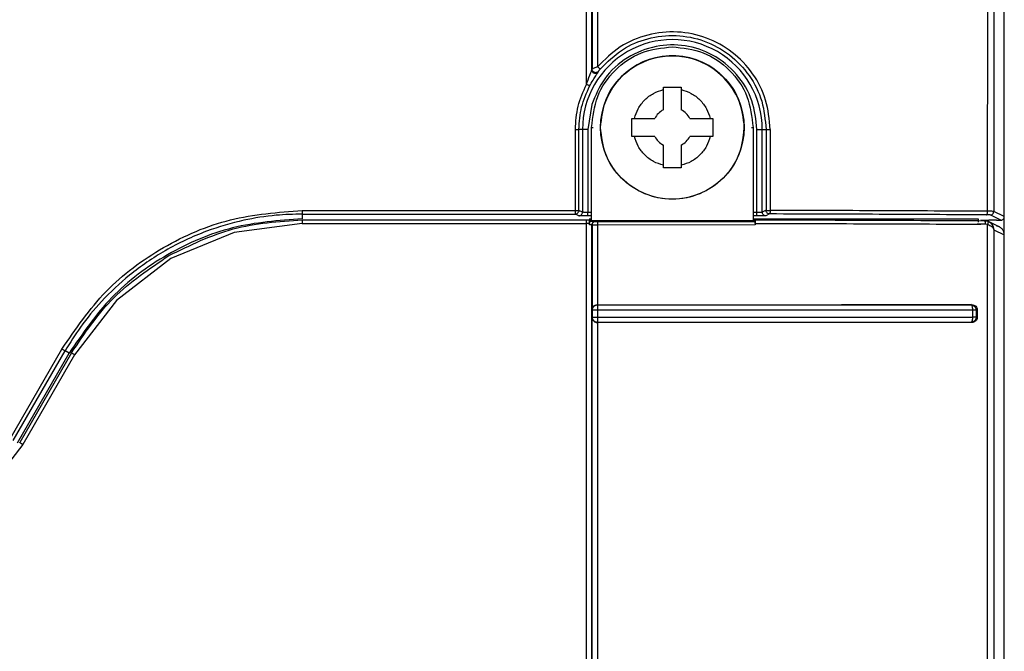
# Model space of a CAD drawing. Header units: inches. Extents: x 170 to 312, y 215 to 248.
# Tile 375 of 656: x 255.9784 to 256.0504, y 242.1301 to 242.1764. Entities that reach past the tile are written whole.
import ezdxf

# ---------------------------------------------------------------- set-up
doc = ezdxf.new("R2010")
doc.units = ezdxf.units.IN
doc.header["$LTSCALE"] = 0.25
doc.header["$MEASUREMENT"] = 0
doc.layers.add('MOTOR RH', color=7, linetype='Continuous')

msp = doc.modelspace()

# ---------------------------------------------------------------- linework, layer by layer
at = {"layer": 'MOTOR RH'}
for p, q in [((256.0504389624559, 241.9416975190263), (256.0504389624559, 242.3695190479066)), ((256.0203020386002, 242.1945954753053), (256.0202877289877, 242.1727521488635)), ((256.0496742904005, 242.194587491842), (256.049666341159, 242.1623383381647)), ((256.02068976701, 242.1942144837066), (256.0206848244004, 242.1729235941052)), ((256.049220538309, 242.1623451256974), (256.0492275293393, 242.1942144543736)), ((256.020287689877, 242.1727521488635), (256.0202685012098, 242.1726963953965)), ((256.0207382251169, 242.1725357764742), (256.0207562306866, 242.1725901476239)), ((256.0254986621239, 242.1697663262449), (256.0254986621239, 242.1714332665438)), ((256.0254986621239, 242.171433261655), (256.0268110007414, 242.171433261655)), ((256.0268110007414, 242.1714332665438), (256.0268110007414, 242.1697663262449)), ((256.0202562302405, 242.1701675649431), (256.0199792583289, 242.1683379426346)), ((256.0202496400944, 242.1684826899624), (256.0203652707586, 242.1684844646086)), ((256.0202496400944, 242.1616496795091), (256.0202496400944, 242.1684826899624)), ((256.0232020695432, 242.1691366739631), (256.0233836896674, 242.1691366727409)), ((256.0233836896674, 242.1691366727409), (256.0248690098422, 242.1691366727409)), ((256.0274406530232, 242.1691366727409), (256.0289259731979, 242.1691366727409)), ((256.0289259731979, 242.1691366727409), (256.0291075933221, 242.1691366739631)), ((256.0319455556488, 242.1684844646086), (256.0320606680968, 242.1684827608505)), ((256.0320606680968, 242.1684827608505), (256.0320606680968, 242.1616496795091)), ((256.0190617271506, 242.1624062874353), (256.0190620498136, 242.1683364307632)), ((256.0193240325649, 242.1624057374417), (256.0193246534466, 242.1683379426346)), ((256.0199792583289, 242.1683379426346), (256.0193246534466, 242.1683379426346)), ((256.0195857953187, 242.1683379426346), (256.0195857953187, 242.1622748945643)), ((256.0199792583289, 242.1683379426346), (256.0199792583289, 242.1622638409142)), ((256.0233836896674, 242.1678243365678), (256.0232020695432, 242.1678243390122)), ((256.0248690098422, 242.1678243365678), (256.0233836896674, 242.1678243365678)), ((256.0289259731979, 242.1678243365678), (256.0274406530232, 242.1678243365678)), ((256.0291075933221, 242.16782433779), (256.0289259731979, 242.1678243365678)), ((256.0323422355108, 242.1622638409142), (256.0323422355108, 242.1683379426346)), ((256.0323422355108, 242.1683379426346), (256.0330080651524, 242.1683379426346)), ((256.0327356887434, 242.1622748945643), (256.0327356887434, 242.1683379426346)), ((256.0330080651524, 242.1683379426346), (256.0330090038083, 242.1624179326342)), ((256.0333089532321, 242.1683385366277), (256.033309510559, 242.1624118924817)), ((256.0254986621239, 242.1655277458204), (256.0254986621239, 242.1671946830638)), ((256.0268110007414, 242.1671946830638), (256.0268110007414, 242.1655277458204)), ((256.0268110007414, 242.1655277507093), (256.0254986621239, 242.1655277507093)), ((255.9990839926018, 242.1624062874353), (256.0190617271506, 242.1624062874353)), ((255.9990839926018, 242.1621433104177), (255.9990839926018, 242.1617997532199)), ((255.9990839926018, 242.1621433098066), (256.0190617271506, 242.1621433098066)), ((256.0193234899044, 242.1620124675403), (256.0190617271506, 242.1621433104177)), ((256.0193240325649, 242.1624057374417), (256.0193150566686, 242.1623378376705)), ((256.0195857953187, 242.1622748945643), (256.0193240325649, 242.1624057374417)), ((256.0202496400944, 242.1620014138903), (256.0199792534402, 242.1620014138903)), ((256.0202496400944, 242.1622638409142), (256.0199792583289, 242.1622638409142)), ((256.0323422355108, 242.1622638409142), (256.0320606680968, 242.1622638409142)), ((256.0323422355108, 242.1620014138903), (256.0320606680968, 242.1620014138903)), ((256.0330090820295, 242.1624179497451), (256.0327356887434, 242.1622748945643)), ((256.0332709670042, 242.1621489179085), (256.0329980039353, 242.1620124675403)), ((256.0332709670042, 242.1621489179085), (256.0332095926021, 242.1621562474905)), ((256.0501765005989, 242.1616897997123), (256.0494040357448, 242.1620759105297)), ((256.0504389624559, 242.1619521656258), (256.049666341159, 242.1623383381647)), ((255.9990780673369, 242.1614540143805), (255.9941034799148, 242.160799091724)), ((255.9990780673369, 242.1614540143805), (256.0198691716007, 242.1614540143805)), ((255.9990781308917, 242.1617061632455), (255.9990780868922, 242.161716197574)), ((255.9990780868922, 242.1617161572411), (256.0198691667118, 242.1617161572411)), ((256.0200830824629, 242.1617997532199), (256.0202496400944, 242.1617997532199)), ((256.0201002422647, 242.1613498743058), (256.0201082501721, 242.1614436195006)), ((256.0202496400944, 242.1616496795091), (256.0201103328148, 242.1616128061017)), ((256.0201105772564, 242.1617168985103), (256.0202496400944, 242.1616496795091)), ((256.0320606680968, 242.1616496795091), (256.0202496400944, 242.1616496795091)), ((256.0202625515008, 242.1613443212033), (256.020281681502, 242.1613404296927)), ((256.020281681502, 242.1613404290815), (256.0202816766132, 242.1551263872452)), ((256.020524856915, 242.1616073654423), (256.0205440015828, 242.1616022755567)), ((256.0206763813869, 242.1616011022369), (256.0322141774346, 242.1616088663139)), ((256.0322231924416, 242.1613464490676), (256.0206788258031, 242.1613393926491)), ((256.0206788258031, 242.1613393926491), (256.020683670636, 242.1555101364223)), ((256.0320606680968, 242.1617997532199), (256.0485360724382, 242.1617997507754)), ((256.0320606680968, 242.1616496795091), (256.0322139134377, 242.161724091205)), ((256.0322141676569, 242.1616087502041), (256.0320606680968, 242.1616496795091)), ((256.0322237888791, 242.1614548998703), (256.0322231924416, 242.1613464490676)), ((256.0466249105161, 242.1614076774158), (256.048728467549, 242.1614076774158)), ((256.049073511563, 242.1613960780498), (256.0484647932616, 242.1613995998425)), ((256.0485360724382, 242.1617997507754), (256.0485360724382, 242.1615497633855)), ((256.0487329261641, 242.1617127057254), (256.0493011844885, 242.1616955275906)), ((256.0489899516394, 242.1616576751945), (256.0492235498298, 242.1616145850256)), ((256.0492148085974, 242.1613693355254), (256.049073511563, 242.1613960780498)), ((256.0500675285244, 242.1612095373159), (256.0492755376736, 242.1615923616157)), ((256.0498694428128, 242.1616897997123), (256.0501765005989, 242.1616897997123)), ((255.9941034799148, 242.160799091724), (255.9894680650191, 242.1588788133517)), ((256.0496606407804, 242.1609944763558), (256.0504351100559, 242.1606200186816)), ((256.0504350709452, 241.923915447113), (256.0504351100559, 242.1606200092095)), ((255.9894680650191, 242.1588788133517), (255.985487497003, 242.1558242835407)), ((255.985487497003, 242.1558242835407), (255.9824331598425, 242.1518433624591)), ((256.0203045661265, 242.1551088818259), (256.0202816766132, 242.155126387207)), ((256.0203045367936, 242.1545988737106), (256.0203045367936, 242.1551088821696)), ((256.020683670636, 242.1555101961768), (256.0206981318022, 242.155500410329)), ((256.0206994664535, 242.155468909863), (256.0206981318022, 242.1555004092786)), ((256.0207006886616, 242.1553803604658), (256.0206994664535, 242.155468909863)), ((256.0207026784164, 242.1546004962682), (256.0207026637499, 242.1551066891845)), ((256.0480479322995, 242.1555125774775), (256.0479924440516, 242.1555022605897)), ((256.0479924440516, 242.1555022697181), (256.0480163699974, 242.1554920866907)), ((256.0480163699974, 242.1554920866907), (256.0480382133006, 242.1554677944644)), ((256.0480382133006, 242.1554677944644), (256.0480757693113, 242.1553818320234)), ((256.0481094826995, 242.1551085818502), (256.0481094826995, 242.1546037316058)), ((256.0484647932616, 242.1551254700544), (256.0483768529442, 242.1551087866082)), ((256.0483768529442, 242.1551087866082), (256.0483768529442, 242.1546036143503)), ((256.0484647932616, 242.1551254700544), (256.0484647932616, 242.1545874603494)), ((256.0202816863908, 242.1545821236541), (256.0203045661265, 242.1545988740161)), ((256.020281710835, 242.1149689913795), (256.0202816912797, 242.1545821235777)), ((256.0203045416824, 242.1545988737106), (256.0203387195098, 242.1546006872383)), ((256.0203387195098, 242.1546006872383), (256.0204271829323, 242.1546005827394)), ((256.0206836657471, 242.1541978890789), (256.0206788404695, 242.1153528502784)), ((256.0206981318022, 242.1542073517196), (256.0206836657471, 242.1541978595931)), ((256.0480479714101, 242.1542002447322), (256.0479935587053, 242.1542102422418)), ((256.0480758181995, 242.1543303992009), (256.0480383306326, 242.154244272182)), ((256.0484647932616, 242.1545874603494), (256.0483768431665, 242.1546036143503)), ((255.9777231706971, 242.1456977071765), (255.9815113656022, 242.1522600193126)), ((255.9779504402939, 242.1455672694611), (255.9817386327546, 242.1521290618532)), ((255.978247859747, 242.1453955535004), (255.982036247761, 242.1519572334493)), ((255.9822058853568, 242.1519750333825), (255.9784177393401, 242.1454132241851)), ((255.982036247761, 242.1519572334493), (255.9817386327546, 242.1521290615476)), ((255.9824331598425, 242.1518433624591), (255.9786449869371, 242.1452810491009)), ((255.9786449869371, 242.1452810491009), (255.9754429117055, 242.1411071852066))]:
    msp.add_line(p, q, dxfattribs=at)
msp.add_circle((256.0261549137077, 242.1684810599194), 0.005249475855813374, dxfattribs=at)
for centre, radius, start, end in [((256.0261607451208, 242.1683379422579), 0.006574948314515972, 0, 180.0000000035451), ((256.0261551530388, 242.1684826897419), 0.00524934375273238, 355.0754581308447, 167.914784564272), ((256.02615482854, 242.1684805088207), 0.001443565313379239, 117.0357080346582, 152.9644031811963), ((256.0261548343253, 242.1684805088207), 0.001443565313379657, 27.03559681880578, 62.96429196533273), ((256.026154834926, 242.1684805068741), 0.001443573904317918, 207.035707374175, 242.9641814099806), ((256.0261548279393, 242.1684805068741), 0.001443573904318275, 297.0358185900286, 332.9642926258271)]:
    msp.add_arc(centre, radius, start, end, dxfattribs=at)
for points, knots in [([(256.0198750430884, 242.1716362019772), (256.0198750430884, 242.1961674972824), (256.0198750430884, 242.2452300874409), (256.0198750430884, 242.2942482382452), (256.0198750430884, 242.3187573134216)], [0, 0, 0, 0, 0.5000000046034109, 1, 1, 1, 1]), ([(256.0202685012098, 242.1726963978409), (256.0202825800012, 242.1970474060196), (256.0203107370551, 242.2457485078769), (256.0202825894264, 242.2944056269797), (256.0202685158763, 242.3187337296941)], [0, 0, 0, 0, 0.5000093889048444, 1, 1, 1, 1]), ([(256.0333089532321, 242.1683385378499), (256.0332440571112, 242.1690618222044), (256.0331142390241, 242.1705086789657), (256.0321121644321, 242.172477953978), (256.0306085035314, 242.1740648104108), (256.0286881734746, 242.1751326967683), (256.0265288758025, 242.1755763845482), (256.0243356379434, 242.1753487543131), (256.0222624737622, 242.1744876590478), (256.0212120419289, 242.173446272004), (256.0206848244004, 242.1729235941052)], [0, 0, 0, 0, 0.1241051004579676, 0.2482596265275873, 0.3724074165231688, 0.4973790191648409, 0.6222263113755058, 0.7472494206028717, 0.8731430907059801, 1, 1, 1, 1]), ([(256.0208835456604, 242.172753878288), (256.0213986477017, 242.1732658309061), (256.0223941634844, 242.1742552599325), (256.0243637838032, 242.1750768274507), (256.0264416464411, 242.175313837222), (256.0285277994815, 242.1748980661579), (256.0303929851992, 242.1738742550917), (256.0318496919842, 242.1723374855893), (256.0328221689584, 242.1704339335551), (256.0329461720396, 242.1690357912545), (256.0330080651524, 242.1683379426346)], [0, 0, 0, 0, 0.1289683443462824, 0.2492516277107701, 0.3741047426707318, 0.4995349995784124, 0.6253583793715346, 0.7506053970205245, 0.8755207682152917, 0.9999999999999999, 0.9999999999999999, 0.9999999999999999, 0.9999999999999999]), ([(256.0202496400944, 242.1684826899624), (256.0203384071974, 242.1692565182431), (256.0205159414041, 242.1708041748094), (256.0218815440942, 242.1727561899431), (256.0238335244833, 242.1741218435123), (256.025381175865, 242.1742994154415), (256.0261550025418, 242.1743882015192)], [0, 0, 0, 0, 0.2500001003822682, 0.5000002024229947, 0.7499997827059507, 1, 1, 1, 1]), ([(256.0323422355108, 242.1683379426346), (256.0322710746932, 242.1690457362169), (256.0321240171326, 242.1705084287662), (256.0309440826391, 242.1724599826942), (256.0291963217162, 242.1738743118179), (256.0271043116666, 242.1745709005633), (256.0248998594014, 242.1745247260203), (256.0228117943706, 242.1736910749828), (256.0211070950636, 242.1721762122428), (256.0205336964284, 242.170822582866), (256.0202562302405, 242.1701675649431)], [0, 0, 0, 0, 0.1209743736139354, 0.2499998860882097, 0.3790257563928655, 0.50000002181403, 0.6209743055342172, 0.7500000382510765, 0.8790256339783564, 1, 1, 1, 1]), ([(256.0261550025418, 242.174388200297), (256.02692885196, 242.1742994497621), (256.0284765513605, 242.1741219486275), (256.0304286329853, 242.1727563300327), (256.0317943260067, 242.170804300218), (256.0319718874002, 242.1692566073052), (256.0320606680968, 242.1684827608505)], [0, 0, 0, 0, 0.2499998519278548, 0.4999998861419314, 0.7499999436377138, 1, 1, 1, 1]), ([(256.0209055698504, 242.1684810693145), (256.0209844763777, 242.1691681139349), (256.0211422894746, 242.1705422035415), (256.0223561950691, 242.1722895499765), (256.0240913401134, 242.1734570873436), (256.0261549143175, 242.1738670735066), (256.028218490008, 242.1734570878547), (256.0299536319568, 242.172289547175), (256.0311675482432, 242.170542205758), (256.0313253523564, 242.1691681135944), (256.0314042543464, 242.1684810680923)], [0, 0, 0, 0, 0.1249999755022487, 0.2500000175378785, 0.3750000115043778, 0.4999999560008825, 0.6249998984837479, 0.7499999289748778, 0.8750000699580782, 0.9999999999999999, 0.9999999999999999, 0.9999999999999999, 0.9999999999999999]), ([(256.0206848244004, 242.1729235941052), (256.0206399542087, 242.1729055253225), (256.0205490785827, 242.1728689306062), (256.0204240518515, 242.1728159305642), (256.0203390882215, 242.1727781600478), (256.0202997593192, 242.1727592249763), (256.0202841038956, 242.1727511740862), (256.0202876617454, 242.1727520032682), (256.0202876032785, 242.17275197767), (256.0202877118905, 242.172752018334), (256.0202876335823, 242.1727520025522), (256.0202878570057, 242.1727521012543), (256.0202878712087, 242.1727521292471), (256.0202878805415, 242.1727521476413)], [0, 0, 0, 0, 0.2264066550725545, 0.4585415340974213, 0.7059993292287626, 0.8485508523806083, 0.9953644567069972, 0.9957863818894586, 0.9960093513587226, 0.9960430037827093, 0.9962847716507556, 0.9975587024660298, 1, 1, 1, 1]), ([(256.0206848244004, 242.1729235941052), (256.0207104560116, 242.1729020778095), (256.0207617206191, 242.1728590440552), (256.0208267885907, 242.1728037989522), (256.0208728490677, 242.1727641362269), (256.0208799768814, 242.172757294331), (256.0208835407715, 242.1727538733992)], [0, 0, 0, 0, 0.2499214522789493, 0.4998564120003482, 0.7499293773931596, 1, 1, 1, 1]), ([(256.0198750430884, 242.1716362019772), (256.0199517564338, 242.17186469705), (256.0200591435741, 242.17218455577), (256.0201934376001, 242.1725247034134), (256.0202457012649, 242.1726406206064), (256.0202643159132, 242.1726829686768), (256.0202671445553, 242.1726920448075), (256.0202685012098, 242.1726963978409)], [0, 0, 0, 0, 0.5753277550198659, 0.8053722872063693, 0.9132050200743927, 0.9583719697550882, 1, 1, 1, 1]), ([(256.0201073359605, 242.1715130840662), (256.0201888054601, 242.1716610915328), (256.0203346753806, 242.1719260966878), (256.0205364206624, 242.1722353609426), (256.0206537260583, 242.1724064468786), (256.0207000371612, 242.1724737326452), (256.0207159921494, 242.172497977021), (256.0207277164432, 242.1725167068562), (256.0207339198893, 242.172527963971), (256.0207382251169, 242.1725357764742)], [0, 0, 0, 0, 0.3432230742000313, 0.6145357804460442, 0.7877433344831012, 0.8701843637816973, 0.8818484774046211, 0.9180021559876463, 1, 1, 1, 1]), ([(256.0207382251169, 242.1725357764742), (256.0207197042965, 242.1725159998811), (256.0206826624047, 242.1724764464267), (256.0206073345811, 242.172442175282), (256.0205261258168, 242.1724310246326), (256.0204450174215, 242.1724454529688), (256.0203720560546, 242.1724837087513), (256.0203146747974, 242.1725422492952), (256.0202761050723, 242.1726154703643), (256.0202710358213, 242.1726694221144), (256.0202685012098, 242.1726963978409)], [0, 0, 0, 0, 0.1249990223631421, 0.2499997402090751, 0.3749974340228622, 0.4999953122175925, 0.6249986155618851, 0.7499995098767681, 0.8750004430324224, 1, 1, 1, 1]), ([(256.0207562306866, 242.1725901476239), (256.0207377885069, 242.1725702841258), (256.0207186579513, 242.1725496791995), (256.020689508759, 242.1725303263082), (256.0206664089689, 242.1725165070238), (256.0206180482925, 242.1724966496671), (256.0205449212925, 242.1724868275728), (256.0204640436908, 242.1725011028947), (256.0203906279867, 242.1725399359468), (256.0203335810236, 242.1725984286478), (256.0202952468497, 242.1726714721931), (256.0202902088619, 242.172725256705), (256.020287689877, 242.1727521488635)], [0, 0, 0, 0, 0.1250035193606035, 0.1296694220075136, 0.1625333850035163, 0.2502853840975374, 0.3710354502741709, 0.5001855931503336, 0.6251391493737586, 0.7500899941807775, 0.8750454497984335, 1, 1, 1, 1]), ([(256.0207562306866, 242.1725901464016), (256.0207569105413, 242.1725914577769), (256.0207583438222, 242.1725942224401), (256.0207700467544, 242.1726108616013), (256.0207939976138, 242.1726429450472), (256.0208348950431, 242.172695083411), (256.0208666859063, 242.1727335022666), (256.0208835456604, 242.1727538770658)], [0, 0, 0, 0, 0.09212977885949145, 0.1942295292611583, 0.4273750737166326, 0.696317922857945, 1, 1, 1, 1]), ([(256.0190620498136, 242.1683364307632), (256.0190980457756, 242.1689113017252), (256.0191699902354, 242.1700602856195), (256.0196401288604, 242.1711111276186), (256.0198750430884, 242.1716362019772)], [0, 0, 0, 0, 0.5003298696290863, 1, 1, 1, 1]), ([(256.0193246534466, 242.1683379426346), (256.0193587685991, 242.1688908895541), (256.0194269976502, 242.1699967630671), (256.0198805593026, 242.1710076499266), (256.0201073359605, 242.1715130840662)], [0, 0, 0, 0, 0.5000091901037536, 1, 1, 1, 1]), ([(256.0201073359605, 242.1715130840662), (256.0201030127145, 242.1715155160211), (256.0200943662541, 242.1715203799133), (256.0200402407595, 242.1715491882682), (256.0199645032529, 242.1715892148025), (256.0199048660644, 242.1716205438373), (256.0198750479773, 242.1716362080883)], [0, 0, 0, 0, 0.250003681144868, 0.5000055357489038, 0.7500070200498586, 1, 1, 1, 1]), ([(256.0233836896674, 242.1691366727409), (256.023462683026, 242.1693825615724), (256.0236237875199, 242.1698840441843), (256.0241175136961, 242.1705178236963), (256.0247512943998, 242.1710115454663), (256.0252527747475, 242.1711726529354), (256.0254986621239, 242.1712516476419)], [0, 0, 0, 0, 0.2451621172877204, 0.5000005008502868, 0.7548387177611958, 1, 1, 1, 1]), ([(256.0268110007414, 242.1712516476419), (256.0270568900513, 242.1711726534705), (256.0275583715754, 242.1710115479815), (256.0281921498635, 242.1705178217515), (256.0286858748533, 242.1698840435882), (256.0288469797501, 242.1693825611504), (256.0289259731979, 242.1691366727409)], [0, 0, 0, 0, 0.2451626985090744, 0.4999996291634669, 0.7548382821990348, 1, 1, 1, 1]), ([(256.023202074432, 242.16782433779), (256.023202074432, 242.1680430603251), (256.023202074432, 242.1684805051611), (256.023202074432, 242.168917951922), (256.023202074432, 242.1691366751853)], [0, 0, 0, 0, 0.5000002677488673, 0.9999999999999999, 0.9999999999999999, 0.9999999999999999, 0.9999999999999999]), ([(256.0291075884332, 242.1691366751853), (256.0291075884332, 242.1689179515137), (256.0291075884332, 242.16848050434), (256.0291075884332, 242.168043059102), (256.0291075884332, 242.1678243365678)], [0, 0, 0, 0, 0.500000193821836, 1, 1, 1, 1]), ([(256.0190620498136, 242.1683364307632), (256.019095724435, 242.1683371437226), (256.0191630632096, 242.1683385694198), (256.0192486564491, 242.1683387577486), (256.0193097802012, 242.1683383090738), (256.0193196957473, 242.1683380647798), (256.0193246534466, 242.1683379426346)], [0, 0, 0, 0, 0.250229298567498, 0.500380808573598, 0.750194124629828, 1, 1, 1, 1]), ([(256.0314042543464, 242.1684810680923), (256.0313253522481, 242.1677940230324), (256.0311675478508, 242.1664199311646), (256.0299536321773, 242.1646725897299), (256.0282184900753, 242.1635050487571), (256.0261549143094, 242.1630950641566), (256.0240913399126, 242.1635050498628), (256.0223561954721, 242.1646725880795), (256.0211422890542, 242.1664199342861), (256.0209844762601, 242.1677940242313), (256.0209055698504, 242.1684810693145)], [0, 0, 0, 0, 0.1249998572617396, 0.250000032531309, 0.3750000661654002, 0.5000000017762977, 0.6249999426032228, 0.7499999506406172, 0.8749999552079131, 1, 1, 1, 1]), ([(256.0254986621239, 242.1657093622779), (256.0252527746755, 242.1657883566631), (256.0247512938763, 242.1659494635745), (256.0241175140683, 242.1664431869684), (256.0236237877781, 242.1670769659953), (256.0234626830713, 242.1675784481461), (256.0233836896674, 242.1678243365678)], [0, 0, 0, 0, 0.2451612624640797, 0.4999997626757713, 0.7548381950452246, 1, 1, 1, 1]), ([(256.0289259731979, 242.1678243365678), (256.0288469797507, 242.1675784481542), (256.0286858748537, 242.1670769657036), (256.0281921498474, 242.1664431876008), (256.0275583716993, 242.1659494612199), (256.027056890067, 242.165788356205), (256.0268110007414, 242.1657093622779)], [0, 0, 0, 0, 0.2451617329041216, 0.50000040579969, 0.7548373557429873, 1, 1, 1, 1]), ([(256.0330080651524, 242.1683379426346), (256.0330098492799, 242.1683379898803), (256.0330134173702, 242.1683380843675), (256.0330331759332, 242.1683382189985), (256.033062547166, 242.168338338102), (256.0331013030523, 242.1683384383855), (256.0331474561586, 242.168338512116), (256.0331990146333, 242.1683385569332), (256.0332538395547, 242.1683385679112), (256.0332905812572, 242.1683385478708), (256.0333089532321, 242.1683385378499)], [0, 0, 0, 0, 0.1250039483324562, 0.2499963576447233, 0.3749930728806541, 0.4999962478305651, 0.6249882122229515, 0.7499968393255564, 0.8749907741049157, 1, 1, 1, 1]), ([(255.9815113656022, 242.1522600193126), (255.9825132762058, 242.1537276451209), (255.984517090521, 242.1566628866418), (255.9888366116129, 242.1598638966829), (255.99376834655, 242.1620044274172), (255.9973121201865, 242.1622723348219), (255.9990839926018, 242.1624062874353)], [0, 0, 0, 0, 0.2500048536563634, 0.5000079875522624, 0.7500060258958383, 1, 1, 1, 1]), ([(255.9990839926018, 242.1621433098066), (255.9984469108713, 242.1621254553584), (255.9970150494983, 242.1620853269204), (255.9946545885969, 242.1617025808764), (255.9919051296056, 242.1608996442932), (255.9890715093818, 242.1595622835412), (255.9865053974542, 242.1577981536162), (255.9844559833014, 242.1558741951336), (255.98289229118, 242.1539947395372), (255.9821017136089, 242.1527162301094), (255.9817386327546, 242.1521290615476)], [0, 0, 0, 0, 0.09116499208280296, 0.2048962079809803, 0.3411780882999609, 0.4999915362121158, 0.6512486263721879, 0.7850097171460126, 0.9012635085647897, 1, 1, 1, 1]), ([(255.9990839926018, 242.1624062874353), (255.9990839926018, 242.1623722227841), (255.9990839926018, 242.1623040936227), (255.9990839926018, 242.1622177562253), (255.9990839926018, 242.1621566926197), (255.9990839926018, 242.1621477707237), (255.9990839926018, 242.1621433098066)], [0, 0, 0, 0, 0.2500033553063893, 0.5000056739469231, 0.7500045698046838, 1, 1, 1, 1]), ([(256.0190617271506, 242.1624062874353), (256.019095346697, 242.1624062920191), (256.0191625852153, 242.1624063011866), (256.0192480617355, 242.1624061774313), (256.019309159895, 242.16240598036), (256.019319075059, 242.1624058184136), (256.0193240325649, 242.1624057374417)], [0, 0, 0, 0, 0.2499991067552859, 0.4999939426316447, 0.7500008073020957, 1, 1, 1, 1]), ([(256.0190617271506, 242.1621433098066), (256.0190617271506, 242.1621477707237), (256.0190617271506, 242.1621566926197), (256.0190617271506, 242.1622177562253), (256.0190617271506, 242.1623040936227), (256.0190617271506, 242.1623722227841), (256.0190617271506, 242.1624062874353)], [0, 0, 0, 0, 0.2499954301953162, 0.499994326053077, 0.7499966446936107, 1, 1, 1, 1]), ([(256.0190617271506, 242.1621433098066), (256.0190903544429, 242.1621460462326), (256.019147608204, 242.1621515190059), (256.0192238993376, 242.1621942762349), (256.0192849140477, 242.162256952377), (256.0193050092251, 242.1623108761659), (256.0193150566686, 242.1623378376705)], [0, 0, 0, 0, 0.2500021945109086, 0.4999971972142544, 0.7500022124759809, 1, 1, 1, 1]), ([(256.0193234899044, 242.1620124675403), (256.0193578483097, 242.1620164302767), (256.0194265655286, 242.1620243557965), (256.0195132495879, 242.1620850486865), (256.0195739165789, 242.1621717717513), (256.0195818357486, 242.1622405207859), (256.0195857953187, 242.1622748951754)], [0, 0, 0, 0, 0.2499989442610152, 0.5000008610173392, 0.7500013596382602, 1, 1, 1, 1]), ([(256.0199792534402, 242.1620014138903), (256.01989424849, 242.1620015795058), (256.0197259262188, 242.1620019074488), (256.0195142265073, 242.1620044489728), (256.0193599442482, 242.1620080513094), (256.0193357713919, 242.1620109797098), (256.0193234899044, 242.1620124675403)], [0, 0, 0, 0, 0.252446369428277, 0.4998808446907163, 0.7459047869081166, 1, 1, 1, 1]), ([(256.0199792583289, 242.1622638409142), (256.0199386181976, 242.1622639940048), (256.0198509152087, 242.1622643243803), (256.0197485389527, 242.1622661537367), (256.0196758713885, 242.1622681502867), (256.0196291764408, 242.1622700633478), (256.019595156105, 242.1622723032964), (256.0195889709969, 242.162274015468), (256.0195857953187, 242.1622748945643)], [0, 0, 0, 0, 0.2015194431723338, 0.4348868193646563, 0.5641076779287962, 0.701373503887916, 0.8466733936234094, 1, 1, 1, 1]), ([(256.0199792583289, 242.1620014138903), (256.0199792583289, 242.1620058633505), (256.0199792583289, 242.1620147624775), (256.0199792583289, 242.1620756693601), (256.0199792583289, 242.1621618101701), (256.0199792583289, 242.162229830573), (256.0199792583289, 242.1622638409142)], [0, 0, 0, 0, 0.2499932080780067, 0.4999980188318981, 0.7499979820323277, 1, 1, 1, 1]), ([(256.0327356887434, 242.1622748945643), (256.0327325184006, 242.1622740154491), (256.0327263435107, 242.1622723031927), (256.0326923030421, 242.1622700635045), (256.0326456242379, 242.1622681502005), (256.0325729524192, 242.1622661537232), (256.0324705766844, 242.1622643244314), (256.0323828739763, 242.1622639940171), (256.0323422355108, 242.1622638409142)], [0, 0, 0, 0, 0.1533251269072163, 0.2986319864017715, 0.4358895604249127, 0.565111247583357, 0.7984872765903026, 1, 1, 1, 1]), ([(256.0323422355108, 242.1620014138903), (256.0323422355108, 242.1620058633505), (256.0323422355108, 242.1620147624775), (256.0323422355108, 242.1620756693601), (256.0323422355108, 242.1621618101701), (256.0323422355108, 242.162229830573), (256.0323422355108, 242.1622638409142)], [0, 0, 0, 0, 0.2499932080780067, 0.4999980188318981, 0.7499979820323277, 1, 1, 1, 1]), ([(256.0329980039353, 242.1620124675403), (256.0329855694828, 242.162010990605), (256.0329609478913, 242.1620080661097), (256.0328080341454, 242.1620044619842), (256.0325964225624, 242.1620018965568), (256.0324278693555, 242.1620015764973), (256.0323422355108, 242.1620014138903)], [0, 0, 0, 0, 0.2524531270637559, 0.4998851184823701, 0.7459154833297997, 1, 1, 1, 1]), ([(256.0329980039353, 242.1620124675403), (256.0329636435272, 242.1620164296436), (256.0328949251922, 242.1620243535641), (256.0328082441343, 242.1620850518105), (256.0327475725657, 242.1621717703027), (256.0327396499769, 242.1622405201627), (256.0327356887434, 242.1622748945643)], [0, 0, 0, 0, 0.2500080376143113, 0.4999980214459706, 0.7500028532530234, 1, 1, 1, 1]), ([(256.0332095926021, 242.1621562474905), (256.0331819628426, 242.1621658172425), (256.0331255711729, 242.1621853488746), (256.033061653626, 242.1622465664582), (256.0330164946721, 242.1623258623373), (256.0330116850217, 242.1623856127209), (256.0330090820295, 242.1624179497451)], [0, 0, 0, 0, 0.2447522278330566, 0.4995333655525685, 0.7291464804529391, 1, 1, 1, 1]), ([(256.0330091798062, 242.1624179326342), (256.0330113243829, 242.1624172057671), (256.0330150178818, 242.1624159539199), (256.033027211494, 242.1624131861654), (256.033040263, 242.1624110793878), (256.0330605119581, 242.1624110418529), (256.0330883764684, 242.1624116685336), (256.0331240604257, 242.1624120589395), (256.0331650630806, 242.1624121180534), (256.0332293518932, 242.1624121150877), (256.0332806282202, 242.1624119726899), (256.033309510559, 242.1624118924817)], [0, 0, 0, 0, 0.1181893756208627, 0.2035517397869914, 0.2499817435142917, 0.3306120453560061, 0.4727479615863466, 0.5370288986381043, 0.6464344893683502, 0.8008476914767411, 1, 1, 1, 1]), ([(256.0332979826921, 242.1622278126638), (256.0332961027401, 242.1622163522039), (256.0332923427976, 242.1621934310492), (256.0332856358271, 242.1621692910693), (256.033278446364, 242.162153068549), (256.0332734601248, 242.1621505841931), (256.0332709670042, 242.1621493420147)], [0, 0, 0, 0, 0.2500025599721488, 0.5000102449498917, 0.7500050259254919, 1, 1, 1, 1]), ([(256.0491365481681, 242.1620821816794), (256.0465350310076, 242.1620963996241), (256.0413320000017, 242.1621248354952), (256.0359579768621, 242.1621408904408), (256.0332709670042, 242.1621489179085)], [0, 0, 0, 0, 0.5000003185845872, 1, 1, 1, 1]), ([(256.033309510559, 242.1624118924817), (256.0333093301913, 242.1623948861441), (256.0333089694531, 242.1623608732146), (256.0333065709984, 242.1623118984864), (256.0333030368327, 242.1622661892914), (256.0332996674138, 242.1622406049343), (256.0332979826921, 242.1622278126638)], [0, 0, 0, 0, 0.2499975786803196, 0.4999988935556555, 0.7499976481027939, 1, 1, 1, 1]), ([(256.049220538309, 242.1623451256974), (256.0466114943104, 242.1623593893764), (256.0413934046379, 242.1623879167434), (256.0360041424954, 242.1624039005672), (256.033309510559, 242.1624118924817)], [0, 0, 0, 0, 0.4999998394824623, 1, 1, 1, 1]), ([(256.0491365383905, 242.1620817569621), (256.0491474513, 242.1620862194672), (256.049169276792, 242.1620951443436), (256.0491968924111, 242.1621563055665), (256.0492163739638, 242.1622427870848), (256.049219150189, 242.1623110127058), (256.049220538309, 242.1623451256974)], [0, 0, 0, 0, 0.2500056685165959, 0.5000038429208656, 0.750000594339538, 1, 1, 1, 1]), ([(256.0494040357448, 242.1620759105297), (256.0493993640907, 242.1620766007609), (256.0493899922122, 242.1620779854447), (256.0493304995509, 242.1620798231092), (256.0492467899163, 242.1620813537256), (256.0491733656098, 242.1620819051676), (256.0491365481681, 242.1620821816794)], [0, 0, 0, 0, 0.2492077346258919, 0.4999395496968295, 0.7492527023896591, 1, 1, 1, 1]), ([(256.049666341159, 242.1623383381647), (256.0496582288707, 242.1623390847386), (256.0496420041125, 242.1623405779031), (256.0495439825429, 242.1623425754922), (256.049403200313, 242.1623442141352), (256.0492814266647, 242.1623448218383), (256.049220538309, 242.1623451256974)], [0, 0, 0, 0, 0.2499946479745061, 0.4999948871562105, 0.7499911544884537, 1, 1, 1, 1]), ([(256.0494040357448, 242.1620759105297), (256.049438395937, 242.1620798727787), (256.0495071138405, 242.1620877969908), (256.0495937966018, 242.1621484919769), (256.0496544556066, 242.1622352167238), (256.049662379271, 242.1623039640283), (256.049666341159, 242.1623383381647)], [0, 0, 0, 0, 0.2500109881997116, 0.5000039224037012, 0.7499984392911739, 1, 1, 1, 1]), ([(255.9990839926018, 242.1617997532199), (255.9973650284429, 242.1616698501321), (255.9939270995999, 242.161410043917), (255.9891423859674, 242.1593340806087), (255.9849521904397, 242.1562283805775), (255.9830082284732, 242.153380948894), (255.982036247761, 242.1519572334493)], [0, 0, 0, 0, 0.2499999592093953, 0.4999999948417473, 0.7500000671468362, 1, 1, 1, 1]), ([(255.9893368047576, 242.1591059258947), (255.9908744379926, 242.1598615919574), (255.9939497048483, 242.1613729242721), (255.997368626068, 242.1616017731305), (255.9990780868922, 242.161716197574)], [0, 0, 0, 0, 0.4999999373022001, 1, 1, 1, 1]), ([(255.9990780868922, 242.1617161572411), (255.999078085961, 242.1617122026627), (255.9990780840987, 242.1617042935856), (255.9990780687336, 242.1616436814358), (255.9990780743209, 242.1615570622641), (255.9990780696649, 242.1614883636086), (255.9990780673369, 242.1614540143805)], [0, 0, 0, 0, 0.2500009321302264, 0.4999968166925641, 0.7499991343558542, 1, 1, 1, 1]), ([(256.0201909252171, 242.1616968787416), (256.0201410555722, 242.1616963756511), (256.0200413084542, 242.1616953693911), (256.0199251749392, 242.1616952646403), (256.0198671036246, 242.1616952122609)], [0, 0, 0, 0, 0.4999607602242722, 1, 1, 1, 1]), ([(256.0198691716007, 242.1614540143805), (256.0198691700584, 242.1614883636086), (256.0198691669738, 242.1615570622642), (256.0198691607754, 242.1616436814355), (256.0198691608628, 242.1617042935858), (256.0198691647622, 242.1617122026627), (256.0198691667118, 242.1617161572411)], [0, 0, 0, 0, 0.2500008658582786, 0.5000031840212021, 0.7499990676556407, 1, 1, 1, 1]), ([(256.0198691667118, 242.161716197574), (256.0199074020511, 242.1617161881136), (256.0199903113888, 242.1617161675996), (256.0200684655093, 242.161716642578), (256.0201105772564, 242.1617168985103)], [0, 0, 0, 0, 0.4611704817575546, 0.9999999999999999, 0.9999999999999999, 0.9999999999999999, 0.9999999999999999]), ([(256.0198698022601, 241.9271116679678), (256.0198697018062, 241.9466152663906), (256.0198695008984, 241.9856224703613), (256.0198693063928, 242.0442066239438), (256.0198691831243, 242.1028212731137), (256.0198691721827, 242.1419097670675), (256.0198691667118, 242.1614540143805)], [0, 0, 0, 0, 0.2499999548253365, 0.5000000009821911, 0.7499999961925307, 1, 1, 1, 1]), ([(256.0200981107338, 242.161448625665), (256.0200922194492, 242.1614489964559), (256.0200590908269, 242.1614510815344), (256.0199846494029, 242.1614586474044), (256.0199103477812, 242.1614556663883), (256.0198691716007, 242.1614540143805)], [0, 0, 0, 0, 0.0879484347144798, 0.4945628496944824, 1, 1, 1, 1]), ([(256.0202625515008, 242.1613443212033), (256.0202596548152, 242.1613448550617), (256.0202538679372, 242.1613459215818), (256.0202187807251, 242.1613474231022), (256.0201688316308, 242.1613487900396), (256.0201231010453, 242.1613495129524), (256.0201002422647, 242.1613498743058)], [0, 0, 0, 0, 0.2503790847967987, 0.5001969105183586, 0.7501696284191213, 1, 1, 1, 1]), ([(256.0201003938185, 242.161448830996), (256.0201003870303, 242.1614594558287), (256.0201003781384, 242.1614733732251), (256.0201003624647, 242.1615024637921), (256.0201007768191, 242.1615501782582), (256.0201017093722, 242.1615864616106), (256.0201023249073, 242.1616104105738)], [0, 0, 0, 0, 0.1816239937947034, 0.2379080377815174, 0.4969783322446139, 1, 1, 1, 1]), ([(256.0201103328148, 242.1616128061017), (256.0201093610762, 242.1616103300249), (256.020107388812, 242.1616053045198), (256.0201047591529, 242.1615646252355), (256.0201027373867, 242.1615234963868), (256.0201011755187, 242.1614868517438), (256.020100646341, 242.1614611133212), (256.0201003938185, 242.161448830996)], [0, 0, 0, 0, 0.2442928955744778, 0.4958227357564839, 0.7388010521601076, 0.8753563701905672, 1, 1, 1, 1]), ([(256.0201023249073, 242.1616104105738), (256.0201028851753, 242.1616266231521), (256.0201040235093, 242.1616595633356), (256.0201061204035, 242.1616927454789), (256.0201083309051, 242.1617149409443), (256.0201098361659, 242.1617162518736), (256.0201105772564, 242.1617168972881)], [0, 0, 0, 0, 0.2551297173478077, 0.5183641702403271, 0.7628745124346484, 1, 1, 1, 1]), ([(256.0201103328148, 242.1616128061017), (256.0201668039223, 242.161612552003), (256.0202814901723, 242.161612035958), (256.0204102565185, 242.161610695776), (256.020504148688, 242.1616091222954), (256.0205179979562, 242.1616079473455), (256.020524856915, 242.1616073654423)], [0, 0, 0, 0, 0.246169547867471, 0.4999417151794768, 0.752342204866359, 1, 1, 1, 1]), ([(256.020524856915, 242.1616073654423), (256.0204904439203, 242.1616033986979), (256.0204216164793, 242.1615954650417), (256.0203348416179, 242.1615346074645), (256.0202742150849, 242.1614476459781), (256.0202664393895, 242.1613787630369), (256.0202625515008, 242.1613443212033)], [0, 0, 0, 0, 0.2499965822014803, 0.5000037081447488, 0.7499992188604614, 1, 1, 1, 1]), ([(256.0202632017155, 241.9280929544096), (256.020263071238, 241.9539800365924), (256.020262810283, 242.005754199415), (256.0202625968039, 242.08353334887), (256.0202625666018, 242.1354073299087), (256.0202625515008, 242.1613443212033)], [0, 0, 0, 0, 0.3333333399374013, 0.6666666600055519, 1, 1, 1, 1]), ([(256.0205440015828, 242.1616022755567), (256.0205096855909, 242.1615983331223), (256.0204410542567, 242.1615904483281), (256.0203544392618, 242.161529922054), (256.0202937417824, 242.1614434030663), (256.0202857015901, 242.1613747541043), (256.020281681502, 242.1613404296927)], [0, 0, 0, 0, 0.2500034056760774, 0.5000020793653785, 0.7500015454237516, 1, 1, 1, 1]), ([(256.0206788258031, 242.1613393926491), (256.0206280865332, 242.1613394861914), (256.0205266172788, 242.1613396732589), (256.0203966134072, 242.1613399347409), (256.020304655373, 242.161340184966), (256.0202893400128, 242.1613403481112), (256.020281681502, 242.1613404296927)], [0, 0, 0, 0, 0.2500215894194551, 0.4999974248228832, 0.7499715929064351, 1, 1, 1, 1]), ([(256.0205440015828, 242.1616022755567), (256.0205465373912, 242.1616021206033), (256.0205516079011, 242.1616018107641), (256.0205823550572, 242.1616014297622), (256.0206249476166, 242.1616011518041), (256.0206590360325, 242.1616011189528), (256.0206763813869, 242.1616011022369)], [0, 0, 0, 0, 0.2484175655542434, 0.496726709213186, 0.7439173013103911, 1, 1, 1, 1]), ([(256.0206794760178, 242.1615799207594), (256.0206605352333, 242.1615832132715), (256.0206244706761, 242.1615894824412), (256.0205863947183, 242.1615963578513), (256.0205655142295, 242.1616006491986), (256.0205657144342, 242.1616010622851), (256.02056578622, 242.1616012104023)], [0, 0, 0, 0, 0.3159824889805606, 0.6016524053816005, 0.8571676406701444, 1, 1, 1, 1]), ([(256.0206763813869, 242.1616011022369), (256.0206765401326, 242.1616001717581), (256.0206768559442, 242.1615983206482), (256.0206774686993, 242.1615764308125), (256.0206781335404, 242.1615274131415), (256.0206785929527, 242.1614558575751), (256.0206787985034, 242.1613907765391), (256.0206788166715, 242.1613565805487), (256.0206788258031, 242.1613393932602)], [0, 0, 0, 0, 0.1262548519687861, 0.2511734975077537, 0.500002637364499, 0.7488415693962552, 0.8737649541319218, 1, 1, 1, 1]), ([(256.0322139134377, 242.161724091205), (256.0350562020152, 242.1617163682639), (256.0407407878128, 242.1617009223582), (256.0462402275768, 242.1616720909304), (256.0489899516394, 242.1616576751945)], [0, 0, 0, 0, 0.4999992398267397, 1, 1, 1, 1]), ([(256.0322139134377, 242.16172395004), (256.0322146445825, 242.161723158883), (256.0322161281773, 242.1617215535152), (256.0322182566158, 242.1616973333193), (256.0322202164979, 242.1616602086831), (256.0322212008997, 242.1616243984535), (256.0322216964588, 242.161606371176)], [0, 0, 0, 0, 0.2380354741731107, 0.4830071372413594, 0.7397399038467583, 0.9999999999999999, 0.9999999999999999, 0.9999999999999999, 0.9999999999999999]), ([(256.0322205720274, 242.1615316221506), (256.0322196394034, 242.1615538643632), (256.0322177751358, 242.1615983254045), (256.0322153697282, 242.1616052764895), (256.0322141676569, 242.1616087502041)], [0, 0, 0, 0, 0.5002629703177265, 1, 1, 1, 1]), ([(256.0322230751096, 242.1614548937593), (256.0322226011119, 242.1614674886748), (256.0322221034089, 242.1614807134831), (256.0322214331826, 242.1615007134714), (256.0322211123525, 242.1615140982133), (256.032220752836, 242.1615257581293), (256.0322205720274, 242.1615316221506)], [0, 0, 0, 0, 0.5338045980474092, 0.5605010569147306, 0.7789665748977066, 1, 1, 1, 1]), ([(256.0322216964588, 242.161606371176), (256.0322221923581, 242.1615832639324), (256.0322231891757, 242.1615368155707), (256.0322231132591, 242.1614822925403), (256.0322230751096, 242.1614548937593)], [0, 0, 0, 0, 0.4974824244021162, 1, 1, 1, 1]), ([(256.0322237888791, 242.1614548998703), (256.0349677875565, 242.1614495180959), (256.0404664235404, 242.1614387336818), (256.0457952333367, 242.1614126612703), (256.0484647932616, 242.1613995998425)], [0, 0, 0, 0, 0.4990326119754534, 1, 1, 1, 1]), ([(256.049073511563, 242.1613960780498), (256.0490733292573, 242.1614135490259), (256.0490729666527, 242.1614482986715), (256.0490662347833, 242.1615143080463), (256.0490506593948, 242.1615865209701), (256.0490276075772, 242.1616352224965), (256.0490065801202, 242.1616561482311), (256.0489955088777, 242.1616571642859), (256.0489899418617, 242.1616576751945)], [0, 0, 0, 0, 0.1262981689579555, 0.2512061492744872, 0.4999886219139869, 0.7487662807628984, 0.8736707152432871, 1, 1, 1, 1]), ([(256.0492235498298, 242.1616145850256), (256.0492314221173, 242.1616081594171), (256.0492471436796, 242.1615953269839), (256.0492511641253, 242.1615364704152), (256.0492423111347, 242.1614596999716), (256.0492239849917, 242.1613994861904), (256.0492148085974, 242.1613693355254)], [0, 0, 0, 0, 0.250365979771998, 0.5000000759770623, 0.7496365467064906, 0.9999999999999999, 0.9999999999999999, 0.9999999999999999, 0.9999999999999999]), ([(256.0493761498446, 241.9827077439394), (256.0493428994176, 242.0025529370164), (256.0492764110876, 242.0422358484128), (256.0492226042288, 242.1018029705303), (256.0492174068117, 242.1415163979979), (256.0492148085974, 242.1613693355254)], [0, 0, 0, 0, 0.3334593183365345, 0.6667930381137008, 1, 1, 1, 1]), ([(256.0492148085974, 242.1613693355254), (256.0492729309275, 242.161352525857), (256.0493939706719, 242.1613175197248), (256.0495315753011, 242.1612294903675), (256.049635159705, 242.1611211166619), (256.0496519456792, 242.1610377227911), (256.0496606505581, 242.1609944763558)], [0, 0, 0, 0, 0.2218305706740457, 0.4619621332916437, 0.7209840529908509, 1, 1, 1, 1]), ([(256.0492235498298, 242.1616145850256), (256.0492865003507, 242.1615844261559), (256.0494198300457, 242.1615205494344), (256.0495046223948, 242.1614105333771), (256.0495493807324, 242.1613524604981)], [0, 0, 0, 0, 0.4721417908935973, 1, 1, 1, 1]), ([(256.0498694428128, 242.1616897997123), (256.0498122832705, 242.1616898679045), (256.0496976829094, 242.1616900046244), (256.0495381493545, 242.1616907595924), (256.0493983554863, 242.161692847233), (256.0493335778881, 242.1616965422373), (256.0493011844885, 242.1616983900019)], [0, 0, 0, 0, 0.249365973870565, 0.4999590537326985, 0.7499440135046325, 1, 1, 1, 1]), ([(256.0495493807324, 242.1613524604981), (256.049578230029, 242.161301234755), (256.0496419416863, 242.161188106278), (256.0496540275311, 242.161062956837), (256.0496606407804, 242.1609944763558)], [0, 0, 0, 0, 0.4528103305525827, 1, 1, 1, 1]), ([(256.0501765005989, 242.1616897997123), (256.0501950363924, 242.1616909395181), (256.0502312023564, 242.161693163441), (256.0502968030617, 242.1617150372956), (256.0503674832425, 242.1617632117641), (256.0504271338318, 242.1618491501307), (256.0504350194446, 242.1619178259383), (256.0504389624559, 242.1619521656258)], [0, 0, 0, 0, 0.1353354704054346, 0.2640587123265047, 0.5007101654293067, 0.7503421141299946, 1, 1, 1, 1]), ([(256.0496606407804, 242.1609944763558), (256.0496631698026, 242.1409546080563), (256.0496682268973, 242.1008823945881), (256.0497255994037, 242.0407988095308), (256.0498161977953, 241.9807513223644), (256.0499097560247, 241.9407724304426), (256.049956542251, 241.9207799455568)], [0, 0, 0, 0, 0.2500558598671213, 0.5000178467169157, 0.7499709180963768, 1, 1, 1, 1]), ([(256.0502727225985, 242.1610522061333), (256.0502147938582, 242.1611071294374), (256.0500989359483, 242.1612169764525), (256.0499433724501, 242.1612528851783), (256.0498655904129, 242.1612708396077)], [0, 0, 0, 0, 0.4999981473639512, 1, 1, 1, 1]), ([(256.0504351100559, 242.1606200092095), (256.0504276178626, 242.1606994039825), (256.0504126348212, 242.1608581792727), (256.0503193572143, 242.1609875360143), (256.0502727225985, 242.1610522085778)], [0, 0, 0, 0, 0.5000448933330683, 1, 1, 1, 1]), ([(255.9822058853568, 242.1519750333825), (255.9831596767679, 242.1533982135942), (255.9850672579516, 242.1562445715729), (255.9879136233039, 242.1581521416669), (255.9893368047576, 242.1591059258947)], [0, 0, 0, 0, 0.5000004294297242, 1, 1, 1, 1]), ([(256.0202816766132, 242.155126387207), (256.0202874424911, 242.1551723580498), (256.0202970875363, 242.1552492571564), (256.02034216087, 242.1553188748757), (256.0203602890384, 242.1553468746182)], [0, 0, 0, 0, 0.5978072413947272, 1, 1, 1, 1]), ([(256.0203045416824, 242.1551088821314), (256.0203060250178, 242.1551344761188), (256.0203079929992, 242.155168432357), (256.0203171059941, 242.1552055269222), (256.0203240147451, 242.1552298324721), (256.0203318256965, 242.1552514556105), (256.0203436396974, 242.155278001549), (256.0203668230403, 242.1553233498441), (256.0203961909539, 242.1553575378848), (256.0204186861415, 242.1553837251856)], [0, 0, 0, 0, 0.2513984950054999, 0.3335372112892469, 0.3759772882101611, 0.5001406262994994, 0.5592111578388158, 0.662365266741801, 0.9999999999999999, 0.9999999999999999, 0.9999999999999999, 0.9999999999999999]), ([(256.0204271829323, 242.1551067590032), (256.0203933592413, 242.1551071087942), (256.0203256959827, 242.1551078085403), (256.0203115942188, 242.1551085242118), (256.0203045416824, 242.1551088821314)], [0, 0, 0, 0, 0.4998826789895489, 1, 1, 1, 1]), ([(256.0203602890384, 242.1553468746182), (256.0203806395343, 242.1553707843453), (256.0204186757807, 242.1554154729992), (256.0204985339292, 242.1554664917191), (256.0205870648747, 242.1555019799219), (256.0206520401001, 242.1555074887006), (256.020683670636, 242.1555101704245)], [0, 0, 0, 0, 0.284055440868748, 0.5309159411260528, 0.7716455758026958, 1, 1, 1, 1]), ([(256.0204186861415, 242.1553837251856), (256.0204488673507, 242.1554092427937), (256.0205012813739, 242.155453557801), (256.0205989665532, 242.1554924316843), (256.0206630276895, 242.1554975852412), (256.0206981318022, 242.1555004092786)], [0, 0, 0, 0, 0.3802764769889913, 0.6604049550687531, 1, 1, 1, 1]), ([(256.0207026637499, 242.1551066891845), (256.0206717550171, 242.1551065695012), (256.0206167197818, 242.1551063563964), (256.0205195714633, 242.1551066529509), (256.0204637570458, 242.15510671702), (256.0204271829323, 242.1551067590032)], [0, 0, 0, 0, 0.3063377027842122, 0.5454564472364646, 0.9999999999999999, 0.9999999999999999, 0.9999999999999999, 0.9999999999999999]), ([(256.020683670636, 242.1555101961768), (256.0237733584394, 242.1555104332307), (256.0299556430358, 242.1555109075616), (256.0391391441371, 242.1555106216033), (256.0450799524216, 242.1555119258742), (256.0480479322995, 242.1555125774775)], [0, 0, 0, 0, 0.3333054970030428, 0.6669248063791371, 1, 1, 1, 1]), ([(256.0206981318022, 242.155500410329), (256.0237772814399, 242.1555006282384), (256.0299430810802, 242.1555010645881), (256.0391025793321, 242.1555006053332), (256.0450316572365, 242.1555017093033), (256.0479924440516, 242.1555022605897)], [0, 0, 0, 0, 0.3330738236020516, 0.6669589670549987, 1, 1, 1, 1]), ([(256.0207026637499, 242.1551066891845), (256.0207022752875, 242.1551570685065), (256.020701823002, 242.155215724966), (256.0207009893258, 242.1552820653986), (256.0207008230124, 242.1553268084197), (256.0207007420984, 242.1553590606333), (256.0207006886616, 242.1553803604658)], [0, 0, 0, 0, 0.4971271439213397, 0.578803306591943, 0.7218355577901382, 1, 1, 1, 1]), ([(256.0481094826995, 242.1551085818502), (256.0451338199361, 242.1551080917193), (256.039182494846, 242.1551071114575), (256.0299854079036, 242.15510647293), (256.0237969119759, 242.1551066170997), (256.0207026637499, 242.1551066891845)], [0, 0, 0, 0, 0.3333333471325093, 0.6666666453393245, 0.9999999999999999, 0.9999999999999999, 0.9999999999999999, 0.9999999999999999]), ([(256.0479924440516, 242.1555022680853), (256.0480426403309, 242.1554955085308), (256.0481430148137, 242.155481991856), (256.0482701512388, 242.155391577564), (256.0483576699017, 242.1552616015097), (256.0483704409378, 242.155159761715), (256.0483768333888, 242.1551087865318)], [0, 0, 0, 0, 0.2501054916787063, 0.5001209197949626, 0.7497890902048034, 1, 1, 1, 1]), ([(256.0480479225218, 242.1555125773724), (256.0481039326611, 242.1555072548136), (256.0482144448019, 242.1554967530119), (256.0483508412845, 242.1554023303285), (256.0484288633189, 242.1552957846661), (256.0484600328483, 242.1551999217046), (256.048463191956, 242.155150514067), (256.0484647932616, 242.1551254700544)], [0, 0, 0, 0, 0.270998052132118, 0.534699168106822, 0.7706620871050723, 0.8837519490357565, 1, 1, 1, 1]), ([(256.0480757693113, 242.1553818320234), (256.0480807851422, 242.1553627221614), (256.0480908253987, 242.1553244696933), (256.0481011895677, 242.1552565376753), (256.0481081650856, 242.1551840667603), (256.0481090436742, 242.1551337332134), (256.0481094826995, 242.1551085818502)], [0, 0, 0, 0, 0.2497501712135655, 0.4999282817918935, 0.7501172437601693, 1, 1, 1, 1]), ([(256.0483768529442, 242.1551087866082), (256.0483679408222, 242.1551087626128), (256.0483501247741, 242.155108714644), (256.0482885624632, 242.1551086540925), (256.0482088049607, 242.1551086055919), (256.0481426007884, 242.1551085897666), (256.0481094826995, 242.1551085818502)], [0, 0, 0, 0, 0.2501189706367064, 0.50000792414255, 0.7498831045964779, 1, 1, 1, 1]), ([(256.0202816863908, 242.1545821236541), (256.0202861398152, 242.1545425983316), (256.0202948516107, 242.1544652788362), (256.020338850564, 242.1543953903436), (256.020360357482, 242.1543612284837)], [0, 0, 0, 0, 0.5111947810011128, 1, 1, 1, 1]), ([(256.0204457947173, 242.1542991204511), (256.0204163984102, 242.1543287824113), (256.020364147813, 242.1543815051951), (256.0203153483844, 242.1544868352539), (256.0203083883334, 242.1545589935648), (256.0203045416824, 242.1545988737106)], [0, 0, 0, 0, 0.3652286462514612, 0.6491772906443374, 1, 1, 1, 1]), ([(256.020360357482, 242.1543612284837), (256.0203809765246, 242.1543370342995), (256.0204190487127, 242.1542923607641), (256.0204992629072, 242.1542412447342), (256.0205874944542, 242.1542059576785), (256.0206522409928, 242.1542005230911), (256.0206836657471, 242.1541978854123)], [0, 0, 0, 0, 0.2880825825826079, 0.5319322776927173, 0.772823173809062, 1, 1, 1, 1]), ([(256.0204271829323, 242.1546005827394), (256.0204620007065, 242.1546007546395), (256.0205181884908, 242.1546010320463), (256.0206154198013, 242.1546007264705), (256.0206724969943, 242.1546005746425), (256.0207026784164, 242.1546004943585)], [0, 0, 0, 0, 0.4343079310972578, 0.7008719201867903, 0.9999999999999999, 0.9999999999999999, 0.9999999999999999, 0.9999999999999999]), ([(256.0206981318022, 242.154207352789), (256.0206753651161, 242.154208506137), (256.0206333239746, 242.1542106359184), (256.020588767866, 242.1542222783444), (256.0205647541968, 242.1542307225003), (256.0205544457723, 242.1542346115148), (256.0205333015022, 242.1542432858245), (256.0204945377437, 242.1542621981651), (256.0204640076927, 242.1542853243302), (256.0204457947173, 242.1542991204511)], [0, 0, 0, 0, 0.2494377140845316, 0.4606136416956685, 0.4997872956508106, 0.5297323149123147, 0.5815029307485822, 0.7503418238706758, 1, 1, 1, 1]), ([(256.0480479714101, 242.1542002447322), (256.0450798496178, 242.1541999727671), (256.0391379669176, 242.1541994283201), (256.0299543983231, 242.1541975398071), (256.0237722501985, 242.154197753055), (256.0206836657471, 242.1541978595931)], [0, 0, 0, 0, 0.3330904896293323, 0.666813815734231, 0.9999999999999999, 0.9999999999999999, 0.9999999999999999, 0.9999999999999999]), ([(256.0206981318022, 242.154207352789), (256.0206985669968, 242.1542142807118), (256.0206994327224, 242.1542280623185), (256.0207002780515, 242.1542941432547), (256.0207006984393, 242.1543270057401)], [0, 0, 0, 0, 0.5026934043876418, 0.9999999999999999, 0.9999999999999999, 0.9999999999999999, 0.9999999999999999]), ([(256.0479935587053, 242.1542102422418), (256.0450328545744, 242.154209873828), (256.0391036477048, 242.1542091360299), (256.0299438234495, 242.1542070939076), (256.0237775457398, 242.1542072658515), (256.0206981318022, 242.1542073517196)], [0, 0, 0, 0, 0.3330171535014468, 0.6669114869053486, 1, 1, 1, 1]), ([(256.0207006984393, 242.1543270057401), (256.0207011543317, 242.154367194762), (256.0207020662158, 242.1544475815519), (256.0207024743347, 242.154549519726), (256.0207026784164, 242.1546004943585)], [0, 0, 0, 0, 0.4999455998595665, 0.9999999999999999, 0.9999999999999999, 0.9999999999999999, 0.9999999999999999]), ([(256.0207026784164, 242.1546004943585), (256.0237969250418, 242.1546005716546), (256.0299854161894, 242.1546007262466), (256.0391824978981, 242.1546018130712), (256.0451338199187, 242.154603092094), (256.0481094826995, 242.1546037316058)], [0, 0, 0, 0, 0.3333333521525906, 0.6666664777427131, 1, 1, 1, 1]), ([(256.0483768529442, 242.1546036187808), (256.0483741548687, 242.154569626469), (256.0483692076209, 242.1545072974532), (256.0483311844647, 242.1544116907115), (256.0482618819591, 242.1543149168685), (256.0481438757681, 242.1542301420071), (256.0480436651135, 242.1542168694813), (256.0479935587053, 242.1542102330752)], [0, 0, 0, 0, 0.1671147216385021, 0.3064250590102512, 0.5008319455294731, 0.7504105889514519, 1, 1, 1, 1]), ([(256.0480383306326, 242.154244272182), (256.0480302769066, 242.1542341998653), (256.0480179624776, 242.1542187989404), (256.0480022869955, 242.1542122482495), (256.0479960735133, 242.1542106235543), (256.0479942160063, 242.1542103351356), (256.0479935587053, 242.1542102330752)], [0, 0, 0, 0, 0.5640153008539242, 0.8623991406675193, 0.9513083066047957, 1, 1, 1, 1]), ([(256.0484647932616, 242.1545874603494), (256.0484633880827, 242.1545626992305), (256.0484606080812, 242.1545137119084), (256.0484295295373, 242.1544180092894), (256.0483513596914, 242.1543114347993), (256.0482148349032, 242.154216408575), (256.0481041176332, 242.154205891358), (256.0480479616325, 242.1542005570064)], [0, 0, 0, 0, 0.1148793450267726, 0.2272769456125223, 0.4643173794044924, 0.7283008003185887, 1, 1, 1, 1]), ([(256.0481094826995, 242.1546037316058), (256.0481090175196, 242.1545785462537), (256.0481080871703, 242.1545281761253), (256.0481011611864, 242.1544555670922), (256.0480907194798, 242.1543876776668), (256.0480807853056, 242.1543494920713), (256.0480758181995, 242.1543303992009)], [0, 0, 0, 0, 0.2500031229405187, 0.5000005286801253, 0.7499993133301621, 1, 1, 1, 1]), ([(256.0483768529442, 242.1546036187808), (256.0483679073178, 242.1546037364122), (256.0483500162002, 242.1546039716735), (256.0482890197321, 242.1546040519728), (256.0482087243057, 242.1546039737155), (256.0481425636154, 242.15460381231), (256.0481094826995, 242.1546037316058)], [0, 0, 0, 0, 0.2500007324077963, 0.499997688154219, 0.7499945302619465, 1, 1, 1, 1]), ([(255.9817386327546, 242.1521290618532), (255.9817347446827, 242.1521312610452), (255.9817269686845, 242.152135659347), (255.981674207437, 242.1521660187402), (255.9815996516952, 242.1522090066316), (255.9815407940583, 242.1522430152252), (255.9815113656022, 242.1522600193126)], [0, 0, 0, 0, 0.2500059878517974, 0.5000026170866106, 0.750004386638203, 1, 1, 1, 1]), ([(255.9824331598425, 242.1518433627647), (255.9824180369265, 242.1518520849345), (255.9823879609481, 242.1518694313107), (255.9823307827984, 242.1519024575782), (255.9822681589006, 242.1519386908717), (255.9822257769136, 242.1519633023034), (255.9822073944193, 242.1519740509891), (255.9822063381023, 242.1519747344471), (255.9822058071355, 242.1519750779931)], [0, 0, 0, 0, 0.1263392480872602, 0.2512595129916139, 0.5000438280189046, 0.7488406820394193, 0.8737526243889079, 1, 1, 1, 1]), ([(255.9786449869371, 242.1452810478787), (255.9786297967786, 242.1452898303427), (255.9785995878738, 242.1453072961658), (255.97854217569, 242.145340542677), (255.9784793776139, 242.1453769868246), (255.9784370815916, 242.1454016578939), (255.9784189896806, 242.1454123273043), (255.9784181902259, 242.1454129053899), (255.9784177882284, 242.1454131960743)], [0, 0, 0, 0, 0.1263358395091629, 0.2512460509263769, 0.5000057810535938, 0.748767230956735, 0.8736702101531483, 1, 1, 1, 1])]:
    msp.add_open_spline(points, degree=3, knots=knots, dxfattribs=at)

doc.saveas('drawing.dxf')
